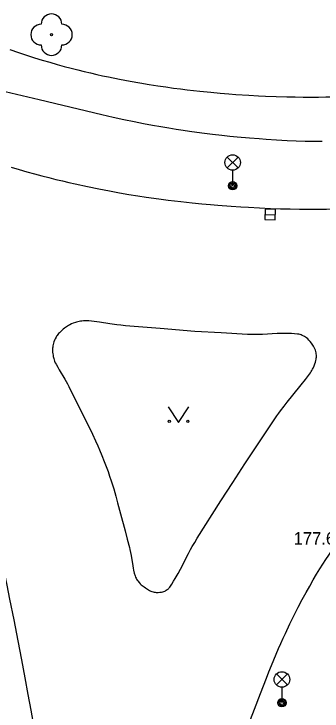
# Model space of a CAD drawing. Extents: x -539515 to -538098, y -1182060 to -1180157.
# Drawn here: x -538751.69 to -538736.81, y -1181477.29 to -1181443.62 of the extents above; entities that cross this region are included whole.
import ezdxf

# ---------------------------------------------------------------- set-up
doc = ezdxf.new("R2010")
doc.units = 0
for name, color, linetype in [('Vrstva 13', 7, 'Continuous'), ('Vrstva 22', 7, 'Continuous'), ('Vrstva 27', 7, 'Continuous'), ('Vrstva 33', 7, 'Continuous'), ('Vrstva 36', 7, 'Continuous'), ('Vrstva 88', 7, 'Continuous')]:
    doc.layers.add(name, color=color, linetype=linetype)

msp = doc.modelspace()

# ---------------------------------------------------------------- linework, layer by layer
at = {"layer": 'Vrstva 13'}
for points in [[(-538751.886, -1181445.333), (-538751.479, -1181445.475), (-538751.083, -1181445.608), (-538750.698, -1181445.732), (-538750.324, -1181445.848), (-538749.961, -1181445.956), (-538749.608, -1181446.057), (-538749.265, -1181446.151), (-538748.932, -1181446.24), (-538748.609, -1181446.322), (-538748.296, -1181446.399), (-538747.991, -1181446.472), (-538747.696, -1181446.539), (-538747.41, -1181446.603), (-538747.133, -1181446.662)], [(-538747.133, -1181446.662), (-538746.594, -1181446.771)], [(-538753.51, -1181447.04), (-538750.48, -1181447.76), (-538747.45, -1181448.48), (-538746.899, -1181448.607), (-538746.381, -1181448.72), (-538745.893, -1181448.821), (-538745.435, -1181448.91), (-538745.004, -1181448.99), (-538744.599, -1181449.061), (-538744.219, -1181449.125), (-538743.862, -1181449.182)], [(-538746.594, -1181446.771), (-538746.088, -1181446.867), (-538745.614, -1181446.951), (-538745.168, -1181447.025), (-538744.75, -1181447.09), (-538744.359, -1181447.147), (-538743.991, -1181447.198), (-538743.647, -1181447.243), (-538743.324, -1181447.282), (-538742.718, -1181447.35), (-538742.189, -1181447.403), (-538741.727, -1181447.445), (-538741.322, -1181447.478), (-538740.969, -1181447.504), (-538740.351, -1181447.543), (-538739.889, -1181447.569), (-538739.544, -1181447.585), (-538739.026, -1181447.605), (-538738.51, -1181447.62), (-538738.114, -1181447.628), (-538737.728, -1181447.633), (-538737.352, -1181447.634), (-538736.987, -1181447.632)], [(-538736.987, -1181447.632), (-538736.632, -1181447.628), (-538736.287, -1181447.62)], [(-538743.862, -1181449.182), (-538743.528, -1181449.233), (-538743.213, -1181449.279), (-538742.624, -1181449.359), (-538742.108, -1181449.424), (-538741.656, -1181449.476), (-538741.26, -1181449.518), (-538740.914, -1181449.553), (-538740.31, -1181449.607), (-538739.856, -1181449.644), (-538739.517, -1181449.669), (-538739.008, -1181449.702), (-538738.5, -1181449.73), (-538738.058, -1181449.749), (-538737.628, -1181449.763), (-538737.21, -1181449.77), (-538736.804, -1181449.772)]]:
    msp.add_lwpolyline(points, dxfattribs=at)
at = {"layer": 'Vrstva 22'}
msp.add_circle((-538749.88, -1181444.62), 0.05, dxfattribs=at)
for centre, start, end in [((-538749.88, -1181444.12), 0, 180), ((-538750.38, -1181444.62), 90, 270), ((-538749.38, -1181444.62), 270, 90), ((-538749.88, -1181445.12), 180, 0)]:
    msp.add_arc(centre, 0.5, start, end, dxfattribs=at)
at = {"layer": 'Vrstva 27'}
msp.add_line((-538739.565, -1181453.303), (-538739.065, -1181453.321), dxfattribs=at)
msp.add_lwpolyline([(-538739.574, -1181453.553), (-538739.074, -1181453.571), (-538739.056, -1181453.071), (-538739.556, -1181453.053)], close=True, dxfattribs=at)
at = {"layer": 'Vrstva 33'}
for p, q in [((-538741.395, -1181451.06), (-538740.865, -1181450.53)), ((-538741.395, -1181450.53), (-538740.865, -1181451.06)), ((-538741.13, -1181451.17), (-538741.13, -1181451.92)), ((-538739.015, -1181476.03), (-538738.485, -1181475.5)), ((-538739.015, -1181475.5), (-538738.485, -1181476.03)), ((-538738.75, -1181476.14), (-538738.75, -1181476.89))]:
    msp.add_line(p, q, dxfattribs=at)
for centre, radius in [((-538741.13, -1181450.795), 0.375), ((-538741.13, -1181451.92), 0.2), ((-538741.13, -1181451.92), 0.145), ((-538741.13, -1181451.92), 0.0876), ((-538738.75, -1181475.765), 0.375), ((-538738.75, -1181476.89), 0.2), ((-538738.75, -1181476.89), 0.145), ((-538738.75, -1181476.89), 0.0876)]:
    msp.add_circle(centre, radius, dxfattribs=at)
at = {"layer": 'Vrstva 36'}
msp.add_lwpolyline([(-538744.239, -1181462.598), (-538743.739, -1181463.348), (-538743.239, -1181462.598)], dxfattribs=at)
for centre in [(-538744.189, -1181463.298), (-538743.29, -1181463.298)]:
    msp.add_circle(centre, 0.05, dxfattribs=at)
at = {"layer": 'Vrstva 88'}
for points in [[(-538751.837, -1181451.022), (-538751.448, -1181451.136), (-538751.071, -1181451.244), (-538750.706, -1181451.344), (-538750.351, -1181451.438), (-538750.008, -1181451.527), (-538749.675, -1181451.61), (-538749.352, -1181451.688), (-538749.039, -1181451.761), (-538748.736, -1181451.83), (-538748.148, -1181451.957), (-538747.596, -1181452.069), (-538747.078, -1181452.168)], [(-538747.078, -1181452.168), (-538746.593, -1181452.256)], [(-538746.593, -1181452.256), (-538746.137, -1181452.333), (-538745.71, -1181452.402), (-538745.31, -1181452.463), (-538744.934, -1181452.518)], [(-538744.934, -1181452.518), (-538744.582, -1181452.566), (-538744.251, -1181452.609), (-538743.632, -1181452.684), (-538743.09, -1181452.744), (-538742.616, -1181452.791), (-538742.201, -1181452.829), (-538741.838, -1181452.86), (-538741.203, -1181452.908), (-538740.727, -1181452.94), (-538740.37, -1181452.96), (-538739.835, -1181452.988), (-538739.3, -1181453.01), (-538738.819, -1181453.026), (-538738.35, -1181453.037), (-538737.895, -1181453.044), (-538737.452, -1181453.047), (-538737.021, -1181453.047), (-538736.603, -1181453.042), (-538736.197, -1181453.035), (-538735.803, -1181453.024), (-538735.42, -1181453.01), (-538735.05, -1181452.994)], [(-538742.95, -1181458.96), (-538744.632, -1181458.82), (-538746.313, -1181458.68), (-538746.533, -1181458.658), (-538746.726, -1181458.635), (-538747.062, -1181458.587), (-538747.566, -1181458.512), (-538747.818, -1181458.478), (-538748.07, -1181458.45), (-538748.165, -1181458.443), (-538748.254, -1181458.442), (-538748.336, -1181458.445), (-538748.413, -1181458.452), (-538748.485, -1181458.461), (-538748.552, -1181458.473), (-538748.614, -1181458.487), (-538748.672, -1181458.502), (-538748.726, -1181458.519), (-538748.827, -1181458.555), (-538748.914, -1181458.593), (-538748.99, -1181458.631), (-538749.056, -1181458.667), (-538749.113, -1181458.702), (-538749.162, -1181458.735), (-538749.248, -1181458.797), (-538749.312, -1181458.847), (-538749.36, -1181458.887), (-538749.43, -1181458.951), (-538749.5, -1181459.02), (-538749.539, -1181459.062), (-538749.575, -1181459.104), (-538749.607, -1181459.145), (-538749.635, -1181459.186), (-538749.661, -1181459.226), (-538749.705, -1181459.306), (-538749.74, -1181459.382), (-538749.767, -1181459.455), (-538749.788, -1181459.524), (-538749.804, -1181459.589), (-538749.815, -1181459.651), (-538749.823, -1181459.709), (-538749.827, -1181459.764), (-538749.83, -1181459.867), (-538749.826, -1181459.956), (-538749.818, -1181460.034), (-538749.808, -1181460.101), (-538749.796, -1181460.159), (-538749.771, -1181460.259), (-538749.748, -1181460.332), (-538749.729, -1181460.386), (-538749.696, -1181460.465), (-538749.66, -1181460.54), (-538749.581, -1181460.688), (-538749.508, -1181460.817), (-538749.242, -1181461.266), (-538749.112, -1181461.493), (-538749.05, -1181461.607), (-538748.991, -1181461.723)], [(-538741.68, -1181459.03), (-538742.95, -1181458.96)], [(-538739.575, -1181463.902), (-538738.991, -1181463.038), (-538738.9, -1181462.907), (-538738.813, -1181462.785), (-538738.645, -1181462.561), (-538738.494, -1181462.367), (-538738.224, -1181462.033), (-538737.816, -1181461.532), (-538737.615, -1181461.279), (-538737.517, -1181461.15), (-538737.42, -1181461.02), (-538737.376, -1181460.958), (-538737.337, -1181460.896), (-538737.301, -1181460.837), (-538737.269, -1181460.779), (-538737.241, -1181460.723), (-538737.193, -1181460.617), (-538737.157, -1181460.521), (-538737.131, -1181460.436), (-538737.112, -1181460.362), (-538737.1, -1181460.296), (-538737.092, -1181460.239), (-538737.087, -1181460.19), (-538737.085, -1181460.104), (-538737.089, -1181460.041), (-538737.095, -1181459.995), (-538737.109, -1181459.926), (-538737.13, -1181459.86), (-538737.157, -1181459.794), (-538737.186, -1181459.732), (-538737.218, -1181459.673), (-538737.25, -1181459.619), (-538737.283, -1181459.569), (-538737.316, -1181459.523), (-538737.382, -1181459.44), (-538737.446, -1181459.372), (-538737.505, -1181459.316), (-538737.56, -1181459.27), (-538737.609, -1181459.234), (-538737.653, -1181459.204), (-538737.693, -1181459.18), (-538737.765, -1181459.144), (-538737.819, -1181459.121), (-538737.861, -1181459.107), (-538737.925, -1181459.09), (-538737.99, -1181459.08), (-538738.141, -1181459.066), (-538738.283, -1181459.057), (-538738.416, -1181459.053), (-538738.54, -1181459.052), (-538738.774, -1181459.055), (-538738.979, -1181459.062), (-538739.694, -1181459.099), (-538739.873, -1181459.105), (-538740.007, -1181459.108), (-538740.208, -1181459.107), (-538740.409, -1181459.1), (-538741.68, -1181459.03)], [(-538748.991, -1181461.723), (-538748.775, -1181462.156), (-538748.393, -1181462.912), (-538748.11, -1181463.482), (-538747.902, -1181463.912), (-538747.751, -1181464.237), (-538747.641, -1181464.483), (-538747.56, -1181464.668), (-538747.443, -1181464.948), (-538747.33, -1181465.23), (-538747.234, -1181465.485), (-538747.148, -1181465.726), (-538747.071, -1181465.952), (-538747.001, -1181466.165), (-538746.876, -1181466.565), (-538746.773, -1181466.917), (-538746.687, -1181467.226), (-538746.541, -1181467.768), (-538746.329, -1181468.583), (-538746.222, -1181468.99), (-538746.114, -1181469.396), (-538746.093, -1181469.48), (-538746.058, -1181469.638), (-538746.033, -1181469.778), (-538745.954, -1181470.27), (-538745.932, -1181470.393), (-538745.913, -1181470.485), (-538745.88, -1181470.623), (-538745.84, -1181470.76), (-538745.818, -1181470.82), (-538745.793, -1181470.874), (-538745.767, -1181470.922), (-538745.739, -1181470.967), (-538745.711, -1181471.007), (-538745.653, -1181471.079)], [(-538745.029, -1181471.518), (-538744.973, -1181471.533), (-538744.919, -1181471.545), (-538744.867, -1181471.552), (-538744.817, -1181471.557), (-538744.769, -1181471.559), (-538744.724, -1181471.558), (-538744.64, -1181471.552), (-538744.567, -1181471.541), (-538744.505, -1181471.526), (-538744.452, -1181471.51), (-538744.407, -1181471.493), (-538744.37, -1181471.476), (-538744.338, -1181471.459), (-538744.286, -1181471.427), (-538744.25, -1181471.399), (-538744.224, -1181471.377), (-538744.19, -1181471.34), (-538744.16, -1181471.3), (-538744.067, -1181471.156), (-538743.983, -1181471.019), (-538743.906, -1181470.89), (-538743.769, -1181470.646), (-538743.653, -1181470.431), (-538743.26, -1181469.676), (-538743.159, -1181469.489), (-538743.082, -1181469.35), (-538742.963, -1181469.143), (-538742.837, -1181468.939), (-538741.694, -1181467.142), (-538741.119, -1181466.244), (-538740.54, -1181465.35), (-538740.157, -1181464.769), (-538739.575, -1181463.902)], [(-538737.074, -1181470.684), (-538736.918, -1181470.429), (-538736.769, -1181470.192), (-538736.627, -1181469.971), (-538736.491, -1181469.764), (-538736.362, -1181469.572), (-538736.114, -1181469.214), (-538735.891, -1181468.903), (-538735.691, -1181468.633), (-538735.512, -1181468.399), (-538735.353, -1181468.195), (-538735.212, -1181468.017), (-538734.959, -1181467.709), (-538734.765, -1181467.479), (-538734.617, -1181467.308), (-538734.391, -1181467.053), (-538734.16, -1181466.8)], [(-538752.214, -1181470.395), (-538752.118, -1181470.831), (-538752.038, -1181471.213), (-538751.902, -1181471.883), (-538751.706, -1181472.89), (-538751.51, -1181473.9), (-538751.331, -1181474.817), (-538751.166, -1181475.68), (-538751.016, -1181476.49), (-538750.88, -1181477.251), (-538750.756, -1181477.966), (-538750.644, -1181478.636), (-538750.543, -1181479.265), (-538750.452, -1181479.855)], [(-538737.408, -1181471.251), (-538737.237, -1181470.957), (-538737.074, -1181470.684)], [(-538745.653, -1181471.079), (-538745.597, -1181471.139), (-538745.545, -1181471.189), (-538745.498, -1181471.23), (-538745.411, -1181471.298), (-538745.344, -1181471.346)], [(-538741.18, -1181480.244), (-538740.987, -1181479.674), (-538740.812, -1181479.177), (-538740.656, -1181478.742), (-538740.517, -1181478.361), (-538740.269, -1181477.696), (-538740.08, -1181477.197), (-538739.791, -1181476.449), (-538739.5, -1181475.7), (-538739.379, -1181475.393), (-538739.26, -1181475.098), (-538739.143, -1181474.814), (-538739.027, -1181474.54), (-538738.913, -1181474.275), (-538738.802, -1181474.021), (-538738.692, -1181473.776), (-538738.583, -1181473.539), (-538738.369, -1181473.085), (-538738.162, -1181472.663), (-538737.962, -1181472.27), (-538737.77, -1181471.906), (-538737.585, -1181471.567), (-538737.408, -1181471.251)], [(-538745.344, -1181471.346), (-538745.242, -1181471.411), (-538745.14, -1181471.47), (-538745.085, -1181471.497), (-538745.029, -1181471.518)]]:
    msp.add_lwpolyline(points, dxfattribs=at)

# ---------------------------------------------------------------- texts
at = {"layer": 'Vrstva 22'}
msp.add_text('177.62 ', height=0.6, dxfattribs=at).set_placement((-538738.186, -1181469.25))

doc.saveas('drawing.dxf')
